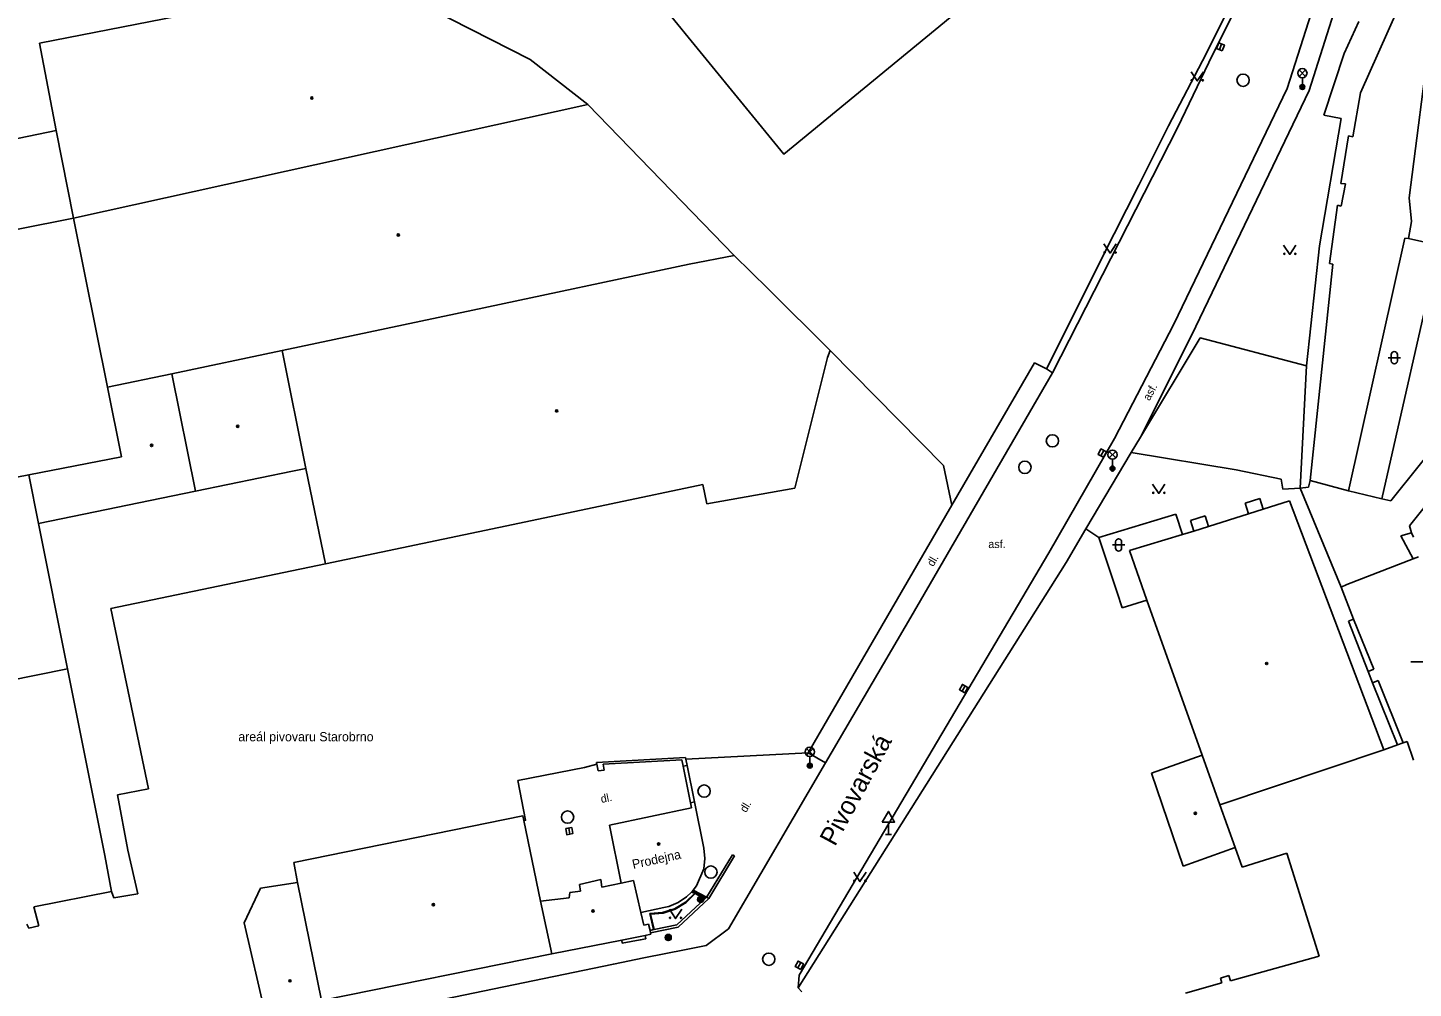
# Model space of a CAD drawing. Extents: x -600309 to -598967, y -1161267 to -1160292.
# Drawn here: x -599420.2 to -599307.7, y -1161080.5 to -1161002.6 of the extents above; entities that cross this region are included whole.
import ezdxf

# ---------------------------------------------------------------- set-up
doc = ezdxf.new("R2010")
doc.units = 0
for name, color, linetype in [('Level 10', 7, 'Continuous'), ('Level 11', 7, 'Continuous'), ('Level 25', 7, 'Continuous'), ('Level 27', 7, 'Continuous'), ('Level 33', 7, 'Continuous'), ('Level 34', 7, 'Continuous'), ('Level 36', 7, 'Continuous'), ('Level 39', 7, 'Continuous'), ('Level 40', 7, 'Continuous'), ('Level 41', 7, 'Continuous'), ('Level 42', 7, 'Continuous'), ('Level 49', 7, 'Continuous'), ('Level 5', 7, 'Continuous'), ('Level 51', 7, 'Continuous'), ('Level 54', 7, 'Continuous'), ('Level 7', 7, 'Continuous'), ('Level 8', 7, 'Continuous'), ('Level 9', 7, 'Continuous')]:
    doc.layers.add(name, color=color, linetype=linetype)

msp = doc.modelspace()

# ---------------------------------------------------------------- linework, layer by layer
at = {"layer": 'Level 10'}
for points in [[(-599306.89, -1160972.98), (-599317.94, -1161007.48)], [(-599323.98, -1161004.69), (-599320.64, -1160998.04), (-599316.53, -1160986.77), (-599315.7199, -1160981.3)], [(-599337.01, -1161030.54), (-599326.84, -1161010.6599), (-599323.98, -1161004.69)], [(-599317.94, -1161007.48), (-599327.14, -1161026.61), (-599331.96, -1161035.89), (-599337.31, -1161045.17), (-599357.57, -1161079.43), (-599357.6599, -1161080.46)], [(-599355.43, -1161062.2), (-599348.49, -1161050.37), (-599337.01, -1161030.54)], [(-599400.15, -1161084.22), (-599372.65, -1161078.53), (-599370.18, -1161078.03), (-599366.75, -1161077.34), (-599365.11, -1161077.01), (-599363.32, -1161075.6599), (-599355.43, -1161062.2)]]:
    msp.add_lwpolyline(points, dxfattribs=at)
at = {"layer": 'Level 11'}
for points in [[(-599316.15, -1161007.64), (-599305.29, -1160973.38)], [(-599371.92, -1160996.77), (-599358.81, -1161012.82), (-599343.03, -1160999.84)], [(-599329.86, -1161035.76), (-599325.7, -1161027.4699), (-599316.15, -1161007.64)], [(-599329.99, -1161015.33), (-599327.57, -1161010.51)], [(-599331.98, -1161019.28), (-599329.99, -1161015.33)], [(-599337.49, -1161030.24), (-599331.98, -1161019.28)], [(-599337.49, -1161030.24), (-599337.01, -1161030.54)], [(-599333.24, -1161043.92), (-599334.28, -1161043.22)], [(-599355.43, -1161062.2), (-599356.83, -1161061.38)], [(-599367, -1161062.48), (-599366.39, -1161065.44)], [(-599369.7, -1161074.43), (-599368.67, -1161074.35), (-599367.68, -1161074.04), (-599366.8, -1161073.5), (-599366.05, -1161072.78)], [(-599369.64, -1161074.48), (-599368.61, -1161074.39), (-599367.63, -1161074.07), (-599366.75, -1161073.53), (-599366.01, -1161072.8)], [(-599366.31, -1161072.68), (-599366.05, -1161072.78)], [(-599366.27, -1161072.64), (-599365.9699, -1161072.76)], [(-599366.05, -1161072.78), (-599366.01, -1161072.8)], [(-599366.01, -1161072.8), (-599365.2199, -1161073.2199)], [(-599365.9699, -1161072.76), (-599365.18, -1161073.18)], [(-599369.7, -1161074.43), (-599369.4, -1161075.73)], [(-599369.64, -1161074.48), (-599369.35, -1161075.7199)], [(-599370.03, -1161076.4699), (-599370.08, -1161076.2)], [(-599371.93, -1161076.84), (-599371.98, -1161076.58)], [(-599370.03, -1161076.4699), (-599370.47, -1161076.56), (-599371.93, -1161076.84)]]:
    msp.add_lwpolyline(points, dxfattribs=at)
at = {"layer": 'Level 25'}
for centre, radius in [((-599365.58, -1161073.28), 0.25), ((-599365.58, -1161073.28), 0.2), ((-599365.58, -1161073.28), 0.15), ((-599365.58, -1161073.28), 0.1), ((-599365.58, -1161073.28), 0.05), ((-599368.2, -1161076.37), 0.25), ((-599368.2, -1161076.37), 0.2), ((-599368.2, -1161076.37), 0.15), ((-599368.2, -1161076.37), 0.1), ((-599368.2, -1161076.37), 0.05)]:
    msp.add_circle(centre, radius, dxfattribs=at)
at = {"layer": 'Level 27'}
for p, q in [((-599323.4531, -1161004.332), (-599323.2669, -1161003.868)), ((-599333.0768, -1161037.2911), (-599332.8432, -1161036.8489)), ((-599344.345, -1161056.3864), (-599344.0948, -1161055.9536)), ((-599376.2816, -1161067.4935), (-599376.1984, -1161067.9865)), ((-599357.6668, -1161078.8411), (-599357.4332, -1161078.3989))]:
    msp.add_line(p, q, dxfattribs=at)
for points in [[(-599323.2211, -1161004.4251), (-599323.0349, -1161003.9611), (-599323.4989, -1161003.7749), (-599323.6851, -1161004.2389)], [(-599332.8557, -1161037.4078), (-599332.6222, -1161036.9657), (-599333.0643, -1161036.7322), (-599333.2978, -1161037.1743)], [(-599344.1286, -1161056.5116), (-599343.8783, -1161056.0787), (-599344.3112, -1161055.8284), (-599344.5615, -1161056.2613)], [(-599376.5281, -1161067.5351), (-599376.4449, -1161068.0281), (-599375.9519, -1161067.9449), (-599376.0351, -1161067.4519)], [(-599357.4457, -1161078.9578), (-599357.2122, -1161078.5157), (-599357.6543, -1161078.2822), (-599357.8878, -1161078.7243)]]:
    msp.add_lwpolyline(points, close=True, dxfattribs=at)
for centre in [(-599321.53, -1161006.81), (-599337.01, -1161036.07), (-599339.24, -1161038.2199), (-599365.29, -1161064.49), (-599376.37, -1161066.6), (-599364.74, -1161071.06), (-599360.04, -1161078.13)]:
    msp.add_circle(centre, 0.5, dxfattribs=at)
at = {"layer": 'Level 33'}
for p, q in [((-599316.975, -1161006.5), (-599316.445, -1161005.97)), ((-599316.975, -1161005.97), (-599316.445, -1161006.5)), ((-599316.71, -1161006.61), (-599316.71, -1161007.36)), ((-599332.395, -1161037.46), (-599331.865, -1161036.93)), ((-599332.395, -1161036.93), (-599331.865, -1161037.46)), ((-599332.13, -1161037.57), (-599332.13, -1161038.32)), ((-599356.975, -1161061.57), (-599356.445, -1161061.04)), ((-599356.975, -1161061.04), (-599356.445, -1161061.57)), ((-599356.71, -1161061.68), (-599356.71, -1161062.43))]:
    msp.add_line(p, q, dxfattribs=at)
for centre, radius in [((-599316.71, -1161006.235), 0.375), ((-599316.71, -1161007.36), 0.2), ((-599316.71, -1161007.36), 0.1445), ((-599316.71, -1161007.36), 0.0876), ((-599332.13, -1161037.195), 0.375), ((-599332.13, -1161038.32), 0.2), ((-599332.13, -1161038.32), 0.1445), ((-599332.13, -1161038.32), 0.0876), ((-599356.71, -1161061.305), 0.375), ((-599356.71, -1161062.43), 0.2), ((-599356.71, -1161062.43), 0.1445), ((-599356.71, -1161062.43), 0.0876)]:
    msp.add_circle(centre, radius, dxfattribs=at)
at = {"layer": 'Level 34'}
for p, q in [((-599350.32, -1161067.002), (-599350.32, -1161068.02)), ((-599350.57, -1161068.02), (-599350.07, -1161068.02))]:
    msp.add_line(p, q, dxfattribs=at)
msp.add_lwpolyline([(-599350.82, -1161067.002), (-599349.82, -1161067.002), (-599350.32, -1161066.136)], close=True, dxfattribs=at)
at = {"layer": 'Level 36'}
for p, q in [((-599309.496, -1161029.076), (-599309.496, -1161029.576)), ((-599308.996, -1161029.076), (-599308.996, -1161029.576)), ((-599309.746, -1161029.326), (-599308.746, -1161029.326)), ((-599332.136, -1161044.516), (-599331.136, -1161044.516)), ((-599331.886, -1161044.266), (-599331.886, -1161044.766)), ((-599331.386, -1161044.266), (-599331.386, -1161044.766)), ((-599307.906, -1161054.006), (-599306.906, -1161054.006))]:
    msp.add_line(p, q, dxfattribs=at)
for points in [[(-599325.75, -1161006.12), (-599325.25, -1161006.87), (-599324.75, -1161006.12)], [(-599332.82, -1161020.09), (-599332.32, -1161020.84), (-599331.82, -1161020.09)], [(-599318.23, -1161020.2), (-599317.73, -1161020.95), (-599317.23, -1161020.2)], [(-599328.87, -1161039.59), (-599328.37, -1161040.34), (-599327.87, -1161039.59)], [(-599353.14, -1161071.08), (-599352.64, -1161071.83), (-599352.14, -1161071.08)], [(-599368.11, -1161074.08), (-599367.61, -1161074.83), (-599367.11, -1161074.08)]]:
    msp.add_lwpolyline(points, dxfattribs=at)
for centre in [(-599325.7002, -1161006.8198), (-599324.8008, -1161006.8198), (-599332.7702, -1161020.7898), (-599331.8708, -1161020.7898), (-599318.1802, -1161020.8998), (-599317.2808, -1161020.8998), (-599328.8202, -1161040.2898), (-599327.9208, -1161040.2898), (-599353.0902, -1161071.7798), (-599352.1908, -1161071.7798), (-599368.0602, -1161074.7798), (-599367.1608, -1161074.7798)]:
    msp.add_circle(centre, 0.05, dxfattribs=at)
for centre, start, end in [((-599309.2457, -1161029.0763), 0, 180), ((-599309.2457, -1161029.5763), 180, 0), ((-599331.6357, -1161044.2663), 0, 180), ((-599331.6357, -1161044.7663), 180, 0)]:
    msp.add_arc(centre, 0.25, start, end, dxfattribs=at)
at = {"layer": 'Level 39'}
for centre, radius in [((-599397.14, -1161008.25), 0.09), ((-599397.14, -1161008.25), 0.0398), ((-599390.12, -1161019.36), 0.09), ((-599390.12, -1161019.36), 0.0398), ((-599377.26, -1161033.64), 0.09), ((-599377.26, -1161033.64), 0.0398), ((-599403.1599, -1161034.89), 0.09), ((-599403.1599, -1161034.89), 0.0398), ((-599410.15, -1161036.44), 0.09), ((-599410.15, -1161036.44), 0.0398), ((-599319.61, -1161054.14), 0.09), ((-599319.61, -1161054.14), 0.0398), ((-599325.4, -1161066.3), 0.09), ((-599325.4, -1161066.3), 0.0398), ((-599368.98, -1161068.79), 0.09), ((-599368.98, -1161068.79), 0.0398), ((-599387.27, -1161073.71), 0.09), ((-599387.27, -1161073.71), 0.0398), ((-599374.31, -1161074.2199), 0.09), ((-599374.31, -1161074.2199), 0.0398), ((-599398.9099, -1161079.89), 0.09), ((-599398.9099, -1161079.89), 0.0398)]:
    msp.add_circle(centre, radius, dxfattribs=at)
at = {"layer": 'Level 5'}
for points in [[(-599419.25, -1161003.8), (-599392.34, -1160998.53)], [(-599392.34, -1160998.53), (-599379.4, -1161005.14)], [(-599417.89, -1161010.88), (-599419.25, -1161003.8)], [(-599379.4, -1161005.14), (-599374.73, -1161008.77)], [(-599416.49, -1161018), (-599374.73, -1161008.77)], [(-599374.73, -1161008.77), (-599362.86, -1161021.03)], [(-599441.45, -1161015.76), (-599417.89, -1161010.88)], [(-599416.49, -1161018), (-599417.89, -1161010.88)], [(-599439.52, -1161022.57), (-599416.49, -1161018)], [(-599413.73, -1161031.7199), (-599416.49, -1161018)], [(-599362.86, -1161021.03), (-599366.49, -1161021.74)], [(-599362.86, -1161021.03), (-599360.09, -1161023.73)], [(-599366.49, -1161021.74), (-599384.08, -1161025.4699)], [(-599360.09, -1161023.73), (-599355.05, -1161028.75)], [(-599384.08, -1161025.4699), (-599399.55, -1161028.73)], [(-599399.55, -1161028.73), (-599408.51, -1161030.62)], [(-599399.55, -1161028.73), (-599397.62, -1161038.32)], [(-599355.05, -1161028.75), (-599355.26, -1161029.32)], [(-599355.26, -1161029.32), (-599357.92, -1161039.9)], [(-599408.51, -1161030.62), (-599413.73, -1161031.7199)], [(-599408.51, -1161030.62), (-599406.59, -1161040.1599)], [(-599413.73, -1161031.7199), (-599412.59, -1161037.37)], [(-599412.59, -1161037.37), (-599420.13, -1161038.84)], [(-599420.13, -1161038.84), (-599437.4099, -1161042.19)], [(-599420.13, -1161038.84), (-599419.34, -1161042.78)], [(-599406.59, -1161040.1599), (-599398.7, -1161038.54)], [(-599397.62, -1161038.32), (-599398.7, -1161038.54)], [(-599396.03, -1161046.04), (-599397.62, -1161038.32)], [(-599406.59, -1161040.1599), (-599419.34, -1161042.78)], [(-599365.4, -1161039.62), (-599380.27, -1161042.75)], [(-599365.08, -1161041.18), (-599365.4, -1161039.62)], [(-599357.92, -1161039.9), (-599365.08, -1161041.18)], [(-599319.9, -1161041.61), (-599317.75, -1161040.93)], [(-599317.75, -1161040.93), (-599310.1, -1161061.15)], [(-599324.33, -1161043.01), (-599321.09, -1161041.99)], [(-599321.09, -1161041.99), (-599319.9, -1161041.61)], [(-599419.34, -1161042.78), (-599416.9699, -1161054.58)], [(-599380.27, -1161042.75), (-599396.03, -1161046.04)], [(-599330.76, -1161044.98), (-599326.44, -1161043.68)], [(-599326.44, -1161043.68), (-599325.52, -1161043.39)], [(-599325.52, -1161043.39), (-599324.33, -1161043.01)], [(-599329.35, -1161049), (-599330.76, -1161044.98)], [(-599324.86, -1161061.57), (-599329.35, -1161049)], [(-599434.15, -1161058.02), (-599416.9699, -1161054.58)], [(-599416.9699, -1161054.58), (-599413.94, -1161069.71)], [(-599308.98, -1161060.74), (-599308.52, -1161060.58)], [(-599308.52, -1161060.58), (-599308.2, -1161060.4699)], [(-599308.2, -1161060.4699), (-599307.7, -1161061.9699)], [(-599328.95, -1161063.04), (-599324.86, -1161061.57)], [(-599323.42, -1161065.61), (-599324.86, -1161061.57)], [(-599323.42, -1161065.61), (-599310.1, -1161061.15)], [(-599310.1, -1161061.15), (-599308.98, -1161060.74)], [(-599326.39, -1161070.57), (-599328.95, -1161063.04)], [(-599372.98, -1161067.25), (-599366.3, -1161065.86)], [(-599366.07, -1161065.37), (-599366.39, -1161065.44)], [(-599366.39, -1161065.44), (-599366.3, -1161065.86)], [(-599366.07, -1161065.37), (-599365.32, -1161069.13)], [(-599322.18, -1161069.06), (-599323.42, -1161065.61)], [(-599398.61, -1161070.29), (-599380.01, -1161066.49)], [(-599380.01, -1161066.49), (-599379.93, -1161066.89)], [(-599379.93, -1161066.89), (-599378.56, -1161073.42)], [(-599372.98, -1161067.25), (-599372.01, -1161071.95)], [(-599365.32, -1161069.13), (-599365.24, -1161069.96)], [(-599322.18, -1161069.06), (-599326.39, -1161070.57)], [(-599321.6, -1161070.6599), (-599322.18, -1161069.06)], [(-599317.98, -1161069.53), (-599321.6, -1161070.6599)], [(-599315.35, -1161077.89), (-599317.98, -1161069.53)], [(-599413.94, -1161069.71), (-599413.4, -1161072.63)], [(-599398.61, -1161070.29), (-599398.3, -1161071.9099)], [(-599365.24, -1161069.96), (-599365.32, -1161070.79)], [(-599375.4, -1161072.06), (-599373.67, -1161071.6599)], [(-599373.67, -1161071.6599), (-599373.58, -1161072.29)], [(-599371.02, -1161071.74), (-599372.01, -1161071.95)], [(-599370.42, -1161074.35), (-599371.02, -1161071.74)], [(-599365.32, -1161070.79), (-599365.9, -1161072.17)], [(-599413.4, -1161072.63), (-599419.71, -1161073.89)], [(-599402.63, -1161075.18), (-599401.3, -1161072.38)], [(-599401.3, -1161072.38), (-599398.3, -1161071.9099)], [(-599398.3, -1161071.9099), (-599396.36, -1161081.49)], [(-599376.25, -1161073.14), (-599376.19, -1161072.7199)], [(-599376.19, -1161072.7199), (-599375.32, -1161072.62)], [(-599375.32, -1161072.62), (-599375.4, -1161072.06)], [(-599373.58, -1161072.29), (-599372.01, -1161071.95)], [(-599366.31, -1161072.68), (-599366.7199, -1161073.08)], [(-599366.27, -1161072.64), (-599366.31, -1161072.68)], [(-599366.17, -1161072.54), (-599366.27, -1161072.64)], [(-599365.9, -1161072.17), (-599366.17, -1161072.54)], [(-599419.71, -1161073.89), (-599419.3, -1161075.43)], [(-599378.56, -1161073.42), (-599376.25, -1161073.14)], [(-599378.56, -1161073.42), (-599377.6599, -1161077.69)], [(-599368.55, -1161073.94), (-599370.42, -1161074.35)], [(-599368.15, -1161073.85), (-599368.55, -1161073.94)], [(-599367.4, -1161073.54), (-599368.15, -1161073.85)], [(-599366.7199, -1161073.08), (-599367.4, -1161073.54)], [(-599400.94, -1161082.55), (-599402.63, -1161075.18)], [(-599370.19, -1161075.37), (-599370.42, -1161074.35)], [(-599420.12, -1161075.62), (-599420.29, -1161075.29)], [(-599419.3, -1161075.43), (-599420.12, -1161075.62)], [(-599370.08, -1161076.2), (-599371.98, -1161076.58)], [(-599370.19, -1161075.37), (-599369.8, -1161075.28)], [(-599369.61, -1161076.11), (-599370.08, -1161076.2)], [(-599369.8, -1161075.28), (-599369.68, -1161075.79)], [(-599369.68, -1161075.79), (-599369.64, -1161075.99)], [(-599369.64, -1161075.99), (-599369.61, -1161076.11)], [(-599371.98, -1161076.58), (-599377.6599, -1161077.69)], [(-599377.6599, -1161077.69), (-599396.36, -1161081.49)], [(-599322.56, -1161079.88), (-599315.35, -1161077.89)], [(-599323.37, -1161079.6599), (-599322.69, -1161079.45)], [(-599323.25, -1161080.04), (-599323.37, -1161079.6599)], [(-599322.69, -1161079.45), (-599322.56, -1161079.88)], [(-599326.21, -1161080.89), (-599323.25, -1161080.04)]]:
    msp.add_lwpolyline(points, dxfattribs=at)
at = {"layer": 'Level 51'}
for points in [[(-599345.86, -1161038.08), (-599355.05, -1161028.75)], [(-599316.38, -1161029.99), (-599316.9, -1161039.9099)], [(-599345.17, -1161041.3), (-599345.86, -1161038.08)], [(-599316.9, -1161039.9099), (-599313.55, -1161047.95)], [(-599313.11, -1161047.73), (-599307.71, -1161045.65)], [(-599307.71, -1161045.65), (-599307.29, -1161045.48)], [(-599396.03, -1161046.04), (-599413.4699, -1161049.68)], [(-599313.55, -1161047.95), (-599313.11, -1161047.73)], [(-599313.55, -1161047.95), (-599312.56, -1161050.53)], [(-599413.4699, -1161049.68), (-599410.4099, -1161064.32)], [(-599310.9099, -1161054.6), (-599312.56, -1161050.53)], [(-599311.37, -1161054.78), (-599310.9099, -1161054.6)], [(-599311.37, -1161054.78), (-599311.01, -1161055.71)], [(-599310.55, -1161055.53), (-599311.01, -1161055.71)], [(-599308.52, -1161060.58), (-599310.55, -1161055.53)], [(-599410.4099, -1161064.32), (-599412.9099, -1161064.79)], [(-599412.9099, -1161064.79), (-599412.08, -1161069.29)], [(-599412.08, -1161069.29), (-599411.28, -1161072.83)], [(-599413.23, -1161073.15), (-599413.4, -1161072.63)], [(-599411.28, -1161072.83), (-599413.23, -1161073.15)]]:
    msp.add_lwpolyline(points, dxfattribs=at)
at = {"layer": 'Level 54'}
for points in [[(-599302.33, -1160986.17), (-599312, -1161007.83)], [(-599308.04, -1161016.35), (-599306.27, -1161002.67)], [(-599312, -1161007.83), (-599312.61, -1161011.4)], [(-599312.9699, -1161011.31), (-599313.6, -1161015.18)], [(-599312.61, -1161011.4), (-599312.9699, -1161011.31)], [(-599313.6, -1161015.18), (-599313.21, -1161015.2199)], [(-599313.21, -1161015.2199), (-599313.55, -1161017.02)], [(-599309.53, -1161040.95), (-599288.82, -1161015.14)], [(-599307.84, -1161018.27), (-599308.04, -1161016.35)], [(-599313.85, -1161016.95), (-599314.51, -1161021.68)], [(-599313.55, -1161017.02), (-599313.85, -1161016.95)], [(-599308.09, -1161019.65), (-599307.84, -1161018.27)], [(-599312.9699, -1161040.12), (-599308.39, -1161019.62)], [(-599308.39, -1161019.62), (-599308.09, -1161019.65)], [(-599308.09, -1161019.65), (-599305.92, -1161020.13)], [(-599305.59, -1161020.1599), (-599310.26, -1161040.77)], [(-599314.23, -1161021.74), (-599316.08, -1161039.3)], [(-599314.51, -1161021.68), (-599314.23, -1161021.74)], [(-599298.95, -1161031.65), (-599308.01, -1161042.98)], [(-599322.08, -1161038.4099), (-599330.6, -1161037.01)], [(-599318.43, -1161039.19), (-599322.08, -1161038.4099)], [(-599318.43, -1161039.19), (-599318.3, -1161039.98)], [(-599318.3, -1161039.98), (-599316.9, -1161039.9099)], [(-599316.2199, -1161039.82), (-599316.9, -1161039.9099)], [(-599316.08, -1161039.3), (-599316.2199, -1161039.82)], [(-599316.08, -1161039.3), (-599312.9699, -1161040.12)], [(-599312.9699, -1161040.12), (-599310.26, -1161040.77)], [(-599321.36, -1161041.13), (-599320.17, -1161040.75)], [(-599321.09, -1161041.99), (-599321.36, -1161041.13)], [(-599320.17, -1161040.75), (-599319.9, -1161041.61)], [(-599310.26, -1161040.77), (-599309.53, -1161040.95)], [(-599326.99, -1161042.02), (-599333.24, -1161043.92)], [(-599326.44, -1161043.68), (-599326.99, -1161042.02)], [(-599325.8, -1161042.53), (-599324.6, -1161042.15)], [(-599325.52, -1161043.39), (-599325.8, -1161042.53)], [(-599324.6, -1161042.15), (-599324.33, -1161043.01)], [(-599307.85, -1161043.54), (-599308.71, -1161043.79)], [(-599308.01, -1161042.98), (-599307.85, -1161043.54)], [(-599307.85, -1161043.54), (-599307.7, -1161043.89)], [(-599333.24, -1161043.92), (-599331.75, -1161048.37)], [(-599308.71, -1161043.79), (-599307.71, -1161045.65)], [(-599331.75, -1161048.37), (-599331.34, -1161049.61)], [(-599331.34, -1161049.61), (-599329.35, -1161049)], [(-599312.56, -1161050.53), (-599312.96, -1161050.71)], [(-599312.96, -1161050.71), (-599311.37, -1161054.78)], [(-599311.01, -1161055.71), (-599308.98, -1161060.74)]]:
    msp.add_lwpolyline(points, dxfattribs=at)
at = {"layer": 'Level 7'}
for points in [[(-599320.89, -1160997.35), (-599324.52, -1161004.68)], [(-599313.33, -1161004.64), (-599312.14, -1161002.04)], [(-599324.52, -1161004.68), (-599327.57, -1161010.51)], [(-599314.98, -1161009.64), (-599313.33, -1161004.64)], [(-599315.32, -1161020.26), (-599313.56, -1161009.9099)], [(-599313.56, -1161009.9099), (-599314.98, -1161009.64)], [(-599316.38, -1161029.99), (-599315.32, -1161020.26)], [(-599329.86, -1161035.76), (-599325, -1161027.7199), (-599316.38, -1161029.99)], [(-599337.49, -1161030.24), (-599338.46, -1161029.75), (-599345.17, -1161041.3)], [(-599335.88, -1161045.93), (-599334.28, -1161043.22), (-599330.6, -1161037.01)], [(-599345.17, -1161041.3), (-599356.83, -1161061.38)], [(-599357.6599, -1161080.46), (-599335.88, -1161045.93)], [(-599356.83, -1161061.38), (-599366.76, -1161061.9)], [(-599375.01, -1161062.57), (-599380.4099, -1161063.63)], [(-599366.79, -1161061.77), (-599374.03, -1161062.17)], [(-599374, -1161062.31), (-599374.03, -1161062.17)], [(-599373.89, -1161062.86), (-599374, -1161062.31)], [(-599373.89, -1161062.86), (-599373.4099, -1161062.79)], [(-599367.1, -1161061.95), (-599373.48, -1161062.31)], [(-599373.48, -1161062.31), (-599373.4099, -1161062.79)], [(-599367.1, -1161061.95), (-599367, -1161062.48)], [(-599366.6599, -1161062.4099), (-599367, -1161062.48)], [(-599366.79, -1161061.77), (-599366.76, -1161061.9)], [(-599366.76, -1161061.9), (-599366.6599, -1161062.4099)], [(-599380.4099, -1161063.63), (-599379.78, -1161066.86), (-599379.93, -1161066.89)], [(-599362.98, -1161069.65), (-599365.06, -1161073.07)], [(-599364.9, -1161073.2), (-599362.81, -1161069.75)], [(-599362.98, -1161069.65), (-599362.81, -1161069.75)], [(-599365.2199, -1161073.2199), (-599367.49, -1161075.35)], [(-599367.39, -1161075.53), (-599364.9, -1161073.2)], [(-599365.18, -1161073.18), (-599365.2199, -1161073.2199)], [(-599365.09, -1161073.1), (-599365.18, -1161073.18)], [(-599365.06, -1161073.07), (-599365.09, -1161073.1)], [(-599369.4, -1161075.73), (-599369.68, -1161075.79)], [(-599369.64, -1161075.99), (-599367.39, -1161075.53)], [(-599369.35, -1161075.7199), (-599369.4, -1161075.73)], [(-599367.49, -1161075.35), (-599369.35, -1161075.7199)], [(-599357.34, -1161080.77), (-599357.6599, -1161080.46)]]:
    msp.add_lwpolyline(points, dxfattribs=at)
at = {"layer": 'Level 8'}
for points in [[(-599329.86, -1161035.76), (-599330.6, -1161037.01)], [(-599375.01, -1161062.57), (-599374, -1161062.31)], [(-599366.07, -1161065.37), (-599366.6599, -1161062.4099)]]:
    msp.add_lwpolyline(points, dxfattribs=at)
at = {"layer": 'Level 9'}
for points in [[(-599365.09, -1161073.1), (-599366.17, -1161072.54)], [(-599364.9, -1161073.2), (-599365.09, -1161073.1)]]:
    msp.add_lwpolyline(points, dxfattribs=at)

# ---------------------------------------------------------------- texts
at = {"layer": 'Level 40'}
for s, rotation, p in [('asf.', 61.91, (-599329.12, -1161032.87)), ('dl.', 59.54, (-599346.69, -1161046.32)), ('dl.', 11.38, (-599373.62, -1161065.46)), ('dl.', 58.94, (-599361.89, -1161066.28))]:
    msp.add_text(s, height=0.65, rotation=rotation, dxfattribs=at).set_placement(p)
msp.add_text('asf.', height=0.65, dxfattribs=at).set_placement((-599342.21, -1161044.77))
at = {"layer": 'Level 41'}
msp.add_text('Prodejna', height=0.75, rotation=12.29, dxfattribs=at).set_placement((-599371.04, -1161070.81))
at = {"layer": 'Level 42'}
msp.add_text('areál pivovaru Starobrno', height=0.75, dxfattribs=at).set_placement((-599403.11, -1161060.45))
at = {"layer": 'Level 49'}
msp.add_text('Pivovarská', height=1.5, rotation=61.66, dxfattribs=at).set_placement((-599354.6599, -1161069.04))

doc.saveas('drawing.dxf')
